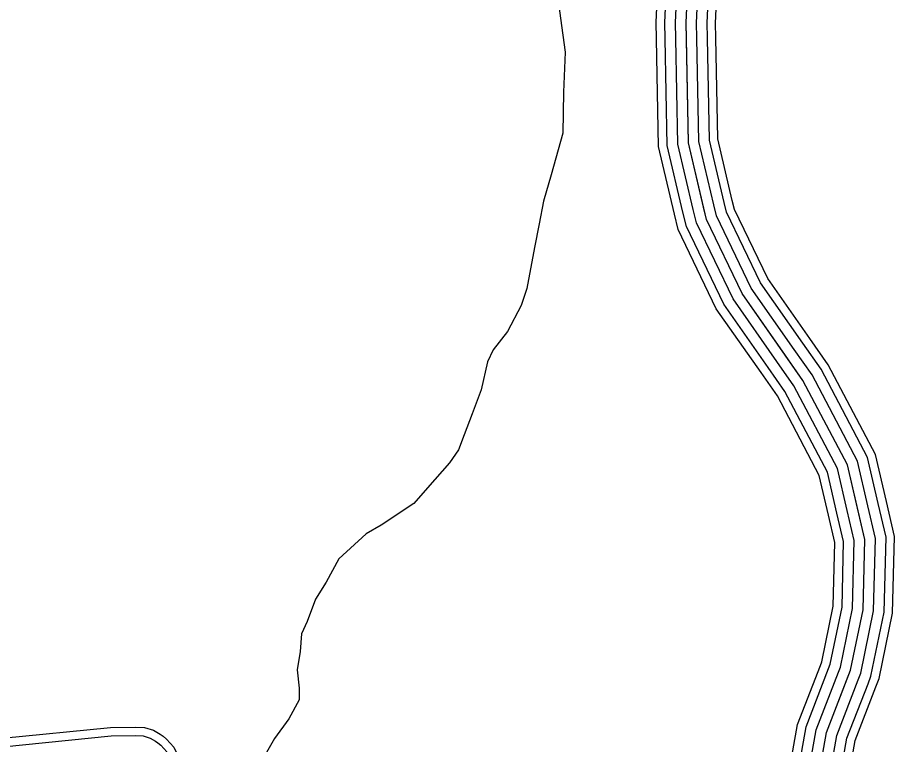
# Model space of a CAD drawing. Extents: x 1551132 to 1791609, y 378168 to 563823.
# Drawn here: x 1608612 to 1611184, y 518210 to 520342 of the extents above; entities that cross this region are included whole.
import ezdxf

# ---------------------------------------------------------------- set-up
doc = ezdxf.new("R2010")
doc.units = 0
for name, color, linetype in [('DESIGN - TRANSPORTATION - Text', 7, 'Continuous'), ('SURVEY - PROPERTY - Parcels', 7, 'Continuous'), ('SURVEY - TRANSPORTATION - Roads', 7, 'Continuous')]:
    doc.layers.add(name, color=color, linetype=linetype)

msp = doc.modelspace()

# ---------------------------------------------------------------- linework, layer by layer
at = {"layer": 'DESIGN - TRANSPORTATION - Text'}
msp.add_lwpolyline([(1610195.191, 520413.202), (1610218.49, 520241.089), (1610213.999, 520123.111), (1610211.507, 520003.124), (1610176.991, 519881.296), (1610154.667, 519803.403), (1610142.384, 519737.459), (1610128.092, 519667.532), (1610105.593, 519547.638), (1610089.385, 519497.72), (1610049.052, 519421.909), (1610006.82, 519368.116), (1609990.67, 519332.19), (1609972.321, 519250.28), (1609946.03, 519180.403), (1609921.763, 519118.526), (1609905.58, 519074.6), (1609879.414, 519036.724), (1609815.091, 518963.031), (1609774.892, 518917.229), (1609678.602, 518853.686), (1609634.478, 518827.894), (1609554.155, 518754.283), (1609517.856, 518686.457), (1609485.648, 518636.614), (1609461.366, 518570.729), (1609445.216, 518534.803), (1609440.999, 518482.826), (1609432.775, 518428.867), (1609438.549, 518374.84), (1609438.408, 518340.839), (1609408.167, 518284.988), (1609365.918, 518227.186), (1609311.502, 518131.451)], dxfattribs=at)
at = {"layer": 'SURVEY - PROPERTY - Parcels'}
for points in [[(1610486.309, 520279.298), (1610485.351, 520328.716), (1610497.067, 520581.939), (1610490.293, 520777.578)], [(1610512.017, 520279.798), (1610511.084, 520328.366), (1610522.8, 520581.789), (1610515.992, 520778.47)], [(1610543.016, 520280.398), (1610542.091, 520327.95), (1610553.824, 520581.614), (1610546.975, 520779.536)], [(1610574.007, 520280.998), (1610573.107, 520327.533), (1610584.849, 520581.431), (1610577.957, 520780.611)], [(1610604.998, 520281.598), (1610604.123, 520327.116), (1610615.873, 520581.248), (1610608.94, 520781.686)], [(1610635.997, 520282.198), (1610635.131, 520326.7), (1610646.897, 520581.073), (1610639.922, 520782.753)], [(1610660.705, 520282.674), (1610659.863, 520326.366), (1610671.63, 520580.923), (1610664.622, 520783.611)], [(1610928.756, 517927.488), (1610984.954, 518245.021), (1611055.711, 518428.034), (1611092.36, 518605.547), (1611097.394, 518811.528), (1611046.554, 519030.316), (1610916.057, 519278.281), (1610737.611, 519532.946), (1610632.697, 519750.526), (1610579.94, 519975.349), (1610573.107, 520327.533), (1610584.849, 520581.431)], [(1610538.924, 519766.16), (1610492.425, 519964.357), (1610486.309, 520279.315)], [(1610563.965, 519772.035), (1610518.083, 519967.582), (1610512.017, 520279.815)], [(1610594.14, 519779.119), (1610549.007, 519971.465), (1610543.016, 520280.415)], [(1610624.322, 519786.202), (1610579.94, 519975.349), (1610574.007, 520281.015)], [(1610654.505, 519793.286), (1610610.873, 519979.232), (1610604.998, 520281.615)], [(1610684.679, 519800.369), (1610641.797, 519983.116), (1610635.997, 520282.215)], [(1610708.745, 519806.011), (1610666.463, 519986.216), (1610660.705, 520282.699)], [(1610915.665, 519386.892), (1610791.268, 519564.405), (1610691.504, 519771.319), (1610684.679, 519800.386)], [(1610935.906, 519401.076), (1610812.659, 519576.947), (1610714.945, 519779.611), (1610708.745, 519806.028)], [(1610839.509, 519333.516), (1610710.778, 519517.212), (1610603.298, 519740.126), (1610594.14, 519779.135)], [(1610864.891, 519351.308), (1610737.611, 519532.946), (1610632.697, 519750.526), (1610624.322, 519786.219)], [(1610890.274, 519369.1), (1610764.444, 519548.68), (1610662.096, 519760.927), (1610654.505, 519793.303)], [(1610793.06, 519300.965), (1610661.696, 519488.436), (1610549.499, 519721.109), (1610538.924, 519766.177)], [(1610814.117, 519315.724), (1610683.954, 519501.487), (1610573.89, 519729.734), (1610563.965, 519772.052)], [(1611160.584, 518922.722), (1611128.493, 519060.826), (1610990.23, 519323.541), (1610935.898, 519401.076)], [(1611106.31, 518910.105), (1611075.844, 519041.225), (1610942.573, 519294.457), (1610890.274, 519369.108)], [(1611136.51, 518917.122), (1611105.135, 519052.125), (1610969.089, 519310.64), (1610915.657, 519386.892)], [(1611076.119, 518903.088), (1611046.554, 519030.316), (1610916.057, 519278.281), (1610864.883, 519351.316)], [(1611015.729, 518889.054), (1610987.972, 519008.508), (1610863.025, 519245.922), (1610814.109, 519315.74)], [(1611045.928, 518896.071), (1611017.263, 519019.408), (1610889.541, 519262.106), (1610839.492, 519333.524)], [(1610990.68, 518883.229), (1610963.672, 518999.457), (1610841.025, 519232.505), (1610793.051, 519300.982)], [(1611048.97, 518410.592), (1611055.711, 518428.034), (1611092.36, 518605.547), (1611097.394, 518811.528), (1611076.111, 518903.105)], [(1611077.886, 518399.417), (1611085.552, 518419.251), (1611123.285, 518602.005), (1611128.476, 518814.711), (1611106.302, 518910.122)], [(1611106.802, 518388.242), (1611115.393, 518410.467), (1611154.201, 518598.464), (1611159.567, 518817.886), (1611136.501, 518917.139)], [(1611129.851, 518379.325), (1611139.184, 518403.467), (1611178.858, 518595.639), (1611184.35, 518820.428), (1611160.576, 518922.739)], [(1610967.155, 518442.218), (1610971.28, 518452.885), (1611004.863, 518615.564), (1611009.429, 518802.527), (1610990.671, 518883.246)], [(1610991.138, 518432.943), (1610996.029, 518445.601), (1611030.52, 518612.631), (1611035.22, 518805.169), (1611015.721, 518889.071)], [(1611020.054, 518421.767), (1611025.87, 518436.818), (1611061.436, 518609.089), (1611066.311, 518808.344), (1611045.92, 518896.088)], [(1610842.383, 517942.78), (1610900.065, 518268.705), (1610967.163, 518442.243)], [(1610867.707, 517938.297), (1610924.956, 518261.763), (1610991.154, 518432.968)], [(1610898.231, 517932.888), (1610954.955, 518253.388), (1611020.062, 518421.792)], [(1610928.756, 517927.488), (1610984.954, 518245.021), (1611048.978, 518410.609)], [(1610959.28, 517922.088), (1611014.954, 518236.654), (1611077.894, 518399.425)], [(1610989.804, 517916.679), (1611044.953, 518228.279), (1611106.802, 518388.25)], [(1611014.145, 517912.371), (1611068.869, 518221.604), (1611129.859, 518379.333)]]:
    msp.add_lwpolyline(points, dxfattribs=at)
at = {"layer": 'SURVEY - TRANSPORTATION - Roads'}
for points in [[(1608566.753, 518228.228), (1608884.921, 518259.837), (1608959.419, 518261.17), (1608984.968, 518260.187), (1609011.318, 518251.887), (1609030.851, 518240.512), (1609038.842, 518234.22), (1609049.492, 518225.945), (1609070.641, 518201.969), (1609089.707, 518162.393), (1609170.022, 517928.329)], [(1608569.245, 518203.635), (1608886.362, 518235.136), (1608959.169, 518236.445), (1608980.702, 518235.611), (1609001.26, 518229.136), (1609016.918, 518220.019), (1609023.609, 518214.753), (1609032.501, 518207.844), (1609049.858, 518188.169), (1609066.808, 518152.984), (1609146.639, 517920.312)]]:
    msp.add_lwpolyline(points, dxfattribs=at)

doc.saveas('drawing.dxf')
